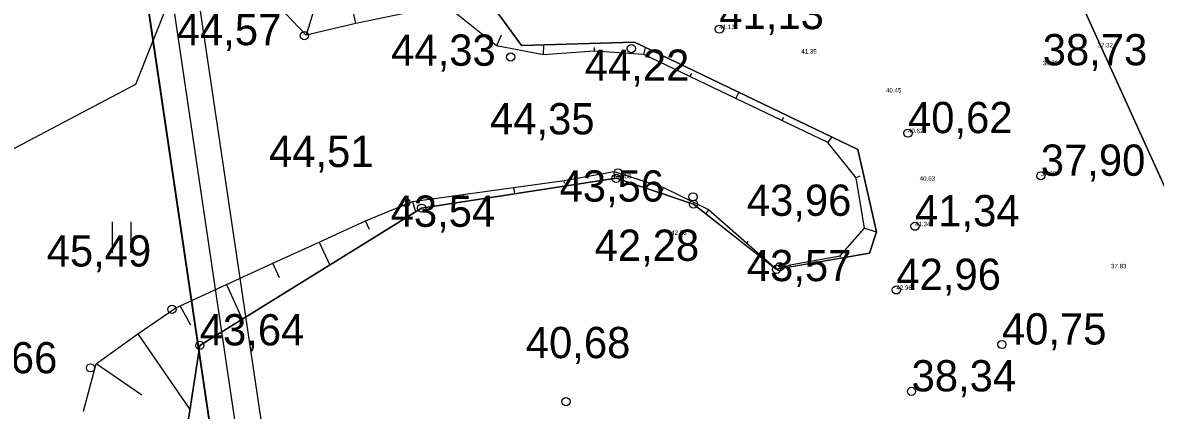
# Model space of a CAD drawing. Extents: x 700746 to 706058, y 6570320 to 6580460.
# Drawn here: x 702906.8 to 702995.6, y 6577005.5 to 6577035.9 of the extents above; entities that cross this region are included whole.
import ezdxf

# ---------------------------------------------------------------- set-up
doc = ezdxf.new("R2010")
doc.units = 0
for name, color, linetype in [('HALJASTUS', 7, 'Continuous'), ('illumineerimisjooned', 7, 'Continuous'), ('kataster', 7, 'Continuous'), ('KORGUS-EH2000', 7, 'Continuous'), ('MOOTKORG-EH2000', 7, 'Continuous'), ('Plokid', 7, 'Continuous'), ('RELJEEF', 7, 'Continuous'), ('Tmaad_maeeraldised_kehtivad', 7, 'Continuous'), ('VEEKOGU', 7, 'Continuous'), ('VWX2_MV_PLOKK', 7, 'Continuous')]:
    doc.layers.add(name, color=color, linetype=linetype)

msp = doc.modelspace()

# ---------------------------------------------------------------- linework, layer by layer
at = {"layer": 'HALJASTUS'}
for p, q in [((702913.814, 6577020.283), (702913.814, 6577017.848)), ((702915.27, 6577020.283), (702915.27, 6577017.848))]:
    msp.add_line(p, q, dxfattribs=at)
msp.add_lwpolyline([(702920.811, 6577044.062), (702915.622, 6577031.031), (702901.499, 6577023.581), (702898.872, 6577017.009), (702885.953, 6577017.337), (702879.165, 6577026.539), (702875.881, 6577046.257), (702866.558, 6577057.669)], dxfattribs=at)
at = {"layer": 'illumineerimisjooned'}
msp.add_lwpolyline([(702976.891, 6576643.26), (702915.328, 6577059.558), (702785.772, 6577104.455), (702748.407, 6577249.47), (702721.642, 6577298.043), (702716.252, 6577332.033), (702861.102, 6577284.56), (703066.328, 6577217.365), (703088.858, 6577210.018), (703169.031, 6577150.466), (703230.271, 6577104.95), (703275.453, 6577071.675), (703358.033, 6576531.935)], dxfattribs=at)
at = {"layer": 'kataster'}
msp.add_lwpolyline([(702852.27, 6575508.89), (702837.26, 6575620.73), (702848.38, 6575976.59), (702782.85, 6576063.35), (702782.57, 6576096.37), (702842.53, 6576210.56), (702853.4, 6576267.5), (702844.46, 6576489.93), (702877.29, 6576548.25), (702974.72, 6576643.9), (702913.57, 6577058.07), (702784.04, 6577102.84), (702746.48, 6577248.7), (702719.69, 6577297.36), (702713.81, 6577334.91), (703089.87, 6577211.79), (703231.53, 6577106.55), (703277.36, 6577072.83), (703360.09, 6576531.99), (703311.6, 6576228.52), (703293.62, 6575965.66), (703298.84, 6575573.29)], close=True, dxfattribs=at)
at = {"layer": 'KORGUS-EH2000'}
for centre in [(702961.412, 6577035.381), (702928.876, 6577034.874), (702954.507, 6577033.857), (702945.047, 6577033.192), (702976.204, 6577027.226), (702953.316, 6577023.684), (702953.474, 6577024.112), (702986.619, 6577023.884), (702959.348, 6577022.231), (702936.826, 6577021.784), (702938.069, 6577021.35), (702959.392, 6577021.655), (702976.758, 6577019.927), (702965.895, 6577016.553), (702966.162, 6577016.751), (702975.295, 6577014.935), (702918.498, 6577013.407), (702920.673, 6577010.584), (702983.568, 6577010.654), (702912.101, 6577008.825), (702976.486, 6577006.979), (702949.394, 6577006.176)]:
    msp.add_circle(centre, 0.32, dxfattribs=at)
at = {"layer": 'Plokid'}
for points in [[(703290.643, 6576959.216), (703356.008, 6576531.942), (703307.586, 6576229.012), (703289.688, 6575965.854), (703290.021, 6575933.747), (703291.511, 6575829.64), (703294.324, 6575609.521), (703294.773, 6575576.787), (703154.757, 6575556.6), (703019.056, 6575536.972), (703053.36, 6575698.14), (703145.59, 6575981.92), (703123.04, 6576234.88), (703120.61, 6576749.6), (703011.59, 6576989.47), (702968.34, 6577084.63), (702917.302, 6577059.88)], [(702917.129, 6577061.05), (702979.018, 6576642.545), (702880.491, 6576545.858), (702848.554, 6576488.92), (702857.464, 6576267.152), (702846.343, 6576209.185), (702786.618, 6576095.345), (702786.772, 6576064.737), (702852.361, 6575977.948), (702841.238, 6575620.869), (702855.715, 6575513.483), (703019.069, 6575537.036)]]:
    msp.add_lwpolyline(points, dxfattribs=at)
at = {"layer": 'RELJEEF'}
for p, q in [((702932.913, 6577035.828), (702932.17, 6577039.203)), ((702929.858, 6577037.689), (702929.021, 6577034.908)), ((702944.317, 6577034.91), (702943.935, 6577034.084)), ((702947.615, 6577033.372), (702947.661, 6577034.141)), ((702951.605, 6577033.955), (702951.605, 6577033.653)), ((702955.491, 6577033.387), (702955.634, 6577033.929)), ((702959.217, 6577031.907), (702959.1, 6577031.661)), ((702962.708, 6577029.935), (702962.941, 6577030.422)), ((702966.432, 6577028.45), (702966.317, 6577028.209)), ((702969.925, 6577026.483), (702970.262, 6577026.908)), ((702953.205, 6577024.075), (702953.176, 6577023.662)), ((702949.275, 6577023.295), (702949.243, 6577023.521)), ((702972.435, 6577023.842), (702972.146, 6577023.713)), ((702941.359, 6577022.136), (702941.32, 6577022.413)), ((702945.282, 6577022.967), (702945.352, 6577022.465)), ((702956.934, 6577022.74), (702957.024, 6577022.975)), ((702937.359, 6577021.859), (702937.579, 6577021.047)), ((702960.564, 6577021.253), (702960.343, 6577020.905)), ((702933.97, 6577019.67), (702933.677, 6577020.345)), ((702972.802, 6577019.768), (702973.734, 6577019.5)), ((702930.039, 6577018.682), (702930.859, 6577016.888)), ((702963.576, 6577018.591), (702963.681, 6577018.746)), ((702926.916, 6577015.893), (702926.401, 6577017.02)), ((702966.965, 6577016.898), (702966.936, 6577016.728)), ((702970.95, 6577017.529), (702970.899, 6577017.619)), ((702922.763, 6577015.357), (702924.003, 6577012.645)), ((702919.968, 6577012.182), (702919.125, 6577013.694)), ((702915.807, 6577011.48), (702919.902, 6577005.559)), ((702916.126, 6577006.685), (702912.555, 6577009.15))]:
    msp.add_line(p, q, dxfattribs=at)
for points in [[(702922.093, 6576983.673), (702917.774, 6576991.694), (702920.673, 6577010.584), (702938.069, 6577021.35), (702953.316, 6577023.684), (702959.392, 6577021.655), (702965.895, 6577016.553), (702973.193, 6577017.824), (702973.735, 6577019.497), (702972.278, 6577025.94), (702954.756, 6577034.35), (702945.906, 6577034.089), (702943.718, 6577037.076), (702936.817, 6577036.986), (702931.507, 6577039.519), (702924.843, 6577047.327)], [(702936.82, 6577036.627), (702932.913, 6577035.828), (702929.021, 6577034.908), (702926.335, 6577037.768)], [(702911.566, 6577005.425), (702912.555, 6577009.15), (702915.807, 6577011.48), (702918.789, 6577013.54), (702922.763, 6577015.357), (702926.401, 6577017.02), (702930.039, 6577018.682), (702933.677, 6577020.345), (702937.359, 6577021.859), (702941.32, 6577022.413), (702945.282, 6577022.967), (702949.243, 6577023.521), (702953.169, 6577024.21), (702957.024, 6577022.975), (702960.564, 6577021.253), (702965.895, 6577016.553), (702966.965, 6577016.898), (702970.899, 6577017.619), (702972.802, 6577019.768), (702972.146, 6577023.713), (702969.925, 6577026.483), (702966.317, 6577028.209), (702962.708, 6577029.935), (702959.1, 6577031.661), (702955.491, 6577033.387), (702951.605, 6577033.653), (702947.615, 6577033.372), (702943.935, 6577034.084), (702940.815, 6577036.587)]]:
    msp.add_lwpolyline(points, dxfattribs=at)
at = {"layer": 'Tmaad_maeeraldised_kehtivad'}
msp.add_lwpolyline([(702974.764, 6576643.974), (702913.527, 6577058.065), (702784.103, 6577102.917), (702746.534, 6577248.726), (702719.722, 6577297.384), (702713.764, 6577334.953), (702861.724, 6577286.461), (703066.949, 6577219.266), (703089.789, 6577211.819), (703089.789, 6577211.819), (703170.224, 6577152.072), (703231.46, 6577106.558), (703277.305, 6577072.795), (703360.057, 6576531.928)], dxfattribs=at)
at = {"layer": 'VEEKOGU'}
for points in [[(702943.718, 6577037.076), (702945.906, 6577034.089), (702954.756, 6577034.35), (702972.278, 6577025.94), (702973.735, 6577019.497), (702973.193, 6577017.824), (702965.871, 6577016.541), (702959.392, 6577021.655), (702953.316, 6577023.684)], [(702943.718, 6577037.076), (702945.906, 6577034.089), (702954.756, 6577034.35), (702972.278, 6577025.94), (702973.735, 6577019.497), (702973.193, 6577017.824), (702965.871, 6577016.541), (702959.392, 6577021.655), (702953.316, 6577023.684)], [(702953.316, 6577023.684), (702938.069, 6577021.35), (702920.673, 6577010.584), (702917.774, 6576991.694), (702922.093, 6576983.673), (702924.402, 6576972.259), (702930.28, 6576967.231), (702938.302, 6576966.798), (702943.341, 6576969.998), (702945.954, 6576977.17), (702970.17, 6576988.916), (702975.837, 6576985.117), (702977.116, 6576976.774), (702970.733, 6576969.67), (702961.431, 6576969.56), (702948.19, 6576960.424), (702943.472, 6576957.165), (702946.884, 6576949.947), (702952.485, 6576927.981)], [(702953.316, 6577023.684), (702938.069, 6577021.35), (702920.673, 6577010.584), (702917.774, 6576991.694), (702922.093, 6576983.673), (702924.402, 6576972.259), (702930.28, 6576967.231), (702938.302, 6576966.798), (702943.341, 6576969.998), (702945.954, 6576977.17), (702970.17, 6576988.916), (702975.837, 6576985.117), (702977.116, 6576976.774), (702970.733, 6576969.67), (702961.431, 6576969.56), (702948.19, 6576960.424), (702943.472, 6576957.165), (702946.884, 6576949.947), (702952.485, 6576927.981)]]:
    msp.add_lwpolyline(points, dxfattribs=at)
at = {"layer": 'VWX2_MV_PLOKK'}
msp.add_lwpolyline([(703120.61, 6576749.6), (703011.59, 6576989.47), (702968.34, 6577084.63), (702913.57, 6577058.07), (702784.04, 6577102.84), (702746.48, 6577248.7), (702719.69, 6577297.36), (702713.81, 6577334.91), (702714.39, 6577334.72), (702759.17, 6577231.22), (702849.88, 6577229.56), (703015.74, 6577110.88), (703187.67, 6576999.67), (703190.39, 6576656.32)], dxfattribs=at)
msp.add_lwpolyline([(703120.61, 6576749.6), (703011.59, 6576989.47), (702968.34, 6577084.63), (702913.57, 6577058.07), (702784.04, 6577102.84), (702746.48, 6577248.7), (702719.69, 6577297.36), (702713.81, 6577334.91), (702714.39, 6577334.72), (702759.17, 6577231.22), (702849.88, 6577229.56), (703015.74, 6577110.88), (703187.67, 6576999.67), (703190.39, 6576656.32)], dxfattribs=at)
msp.add_lwpolyline([(703039.76, 6576927.49), (702936.9, 6576900.04), (702913.57, 6577058.07), (702968.34, 6577084.63), (703011.59, 6576989.47)], close=True, dxfattribs=at)
msp.add_lwpolyline([(703039.76, 6576927.49), (702936.9, 6576900.04), (702913.57, 6577058.07), (702968.34, 6577084.63), (703011.59, 6576989.47)], close=True, dxfattribs=at)

# ---------------------------------------------------------------- texts
at = {"layer": 'KORGUS-EH2000'}
for s, p in [('41,13 ', (702961.412, 6577035.381)), ('44,57 ', (702918.866, 6577034.123)), ('44,33 ', (702935.681, 6577032.511)), ('38,73 ', (702986.77, 6577032.548)), ('44,22 ', (702950.86, 6577031.33)), ('44,35 ', (702943.428, 6577027.13)), ('40,62 ', (702976.204, 6577027.226)), ('44,51 ', (702926.101, 6577024.574)), ('37,90 ', (702986.619, 6577023.884)), ('43,56 ', (702948.883, 6577021.86)), ('43,96 ', (702963.568, 6577020.743)), ('43,54 ', (702935.638, 6577019.884)), ('41,34 ', (702976.758, 6577019.927)), ('42,28 ', (702951.632, 6577017.214)), ('45,49 ', (702908.667, 6577016.77)), ('43,57 ', (702963.571, 6577015.623)), ('42,96 ', (702975.295, 6577014.935)), ('43,64 ', (702920.673, 6577010.584)), ('40,75 ', (702983.568, 6577010.654)), ('40,68 ', (702946.238, 6577009.584)), ('46,66 ', (702901.302, 6577008.396)), ('38,34 ', (702976.486, 6577006.979))]:
    msp.add_text(s, height=2.45, dxfattribs=at).set_placement(p)
at = {"layer": 'MOOTKORG-EH2000'}
for s, p in [('41.13', (702961.412, 6577035.381)), ('41.35', (702967.841, 6577033.462)), ('37.32', (702991.065, 6577033.948)), ('38.73', (702986.77, 6577032.548)), ('40.45', (702974.476, 6577030.414)), ('40.62', (702976.204, 6577027.226)), ('43.56', (702953.316, 6577023.684)), ('37.90', (702986.619, 6577023.884)), ('40.63', (702977.119, 6577023.498)), ('42.28', (702957.638, 6577019.253)), ('41.34', (702976.758, 6577019.927)), ('37.83', (702992.124, 6577016.629)), ('42.96', (702975.295, 6577014.935))]:
    msp.add_text(s, height=0.35, dxfattribs=at).set_placement(p)

doc.saveas('drawing.dxf')
